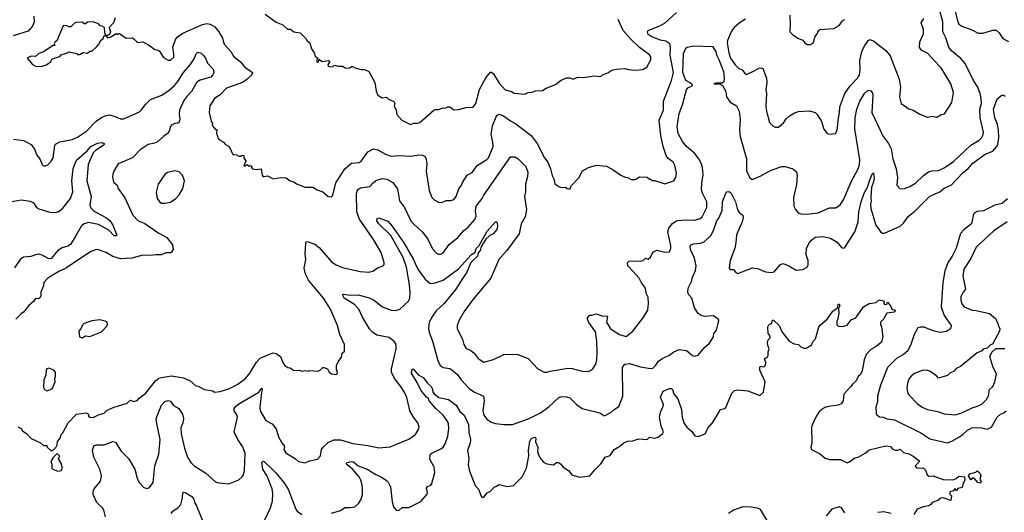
# Model space of a CAD drawing. Extents: x 1678759 to 1859541, y 384609 to 522867.
# Tile 412 of 466: x 1795620 to 1804540, y 480405 to 484864. Entities that reach past the tile are written whole.
import ezdxf

# ---------------------------------------------------------------- set-up
doc = ezdxf.new("R2010")
doc.units = 0

msp = doc.modelspace()

# ---------------------------------------------------------------- linework, layer by layer
at = {"layer": '0CON20XD'}
for points in [[(1802024.2, 484165.8), (1802055, 484118.6), (1802115, 484084), (1802136.9, 484035), (1802146.9, 483965), (1802140.4, 483865), (1802145.6, 483805.6), (1802204.4, 483605), (1802204.3, 483495), (1802233.2, 483433.2), (1802255, 483418.8), (1802265, 483420), (1802335, 483450), (1802426.4, 483503.6), (1802525, 483534), (1802555, 483534.2), (1802625, 483513.8), (1802657.3, 483487.3), (1802664, 483455), (1802657.3, 483372.7), (1802631.2, 483255), (1802633.3, 483175), (1802647.5, 483145), (1802672.5, 483115), (1802695, 483106.7), (1802745, 483104.2), (1802852.5, 483115), (1802955, 483160), (1803015, 483162), (1803052.1, 483187.9), (1803084.3, 483235), (1803152.6, 483397.4), (1803214.5, 483515), (1803226.6, 483553.4), (1803230.8, 483595), (1803187.1, 483875), (1803188.5, 483975), (1803202.3, 484055), (1803231.9, 484128.1), (1803272.2, 484195), (1803295, 484216.9), (1803315, 484225.8), (1803330.8, 484220.8), (1803345, 484200), (1803349.4, 484185), (1803339.6, 484025), (1803415.5, 483865), (1803435.4, 483815.4), (1803490.6, 483745), (1803515.4, 483695.4), (1803530.6, 483605), (1803561.1, 483515), (1803570.8, 483435), (1803566.1, 483366.1), (1803595, 483333.3), (1803635, 483336.7), (1803685, 483355.8), (1803735, 483385.7), (1803807.5, 483455), (1803854, 483486), (1803885, 483497.5), (1803945, 483499.1), (1803995.9, 483524.1), (1804078.8, 483581.2), (1804235, 483727.8), (1804310.8, 483775), (1804331.9, 483795), (1804348.9, 483825), (1804351.1, 483845), (1804320.3, 483975), (1804319.3, 484055), (1804331.8, 484105), (1804329.6, 484150.4), (1804321.8, 484195), (1804300, 484255), (1804259.6, 484315), (1804185, 484466.9), (1804145, 484512.7), (1804061.8, 484581.8), (1804036.5, 484616.5), (1804010.8, 484700.8), (1803981.5, 484755), (1803982.9, 484845), (1803954.7, 484945)], [(1804089.1, 484965), (1804116.2, 484855), (1804129.1, 484825), (1804154.2, 484804.2), (1804245, 484771.1), (1804301.9, 484741.9), (1804345, 484742.1), (1804435, 484769.1), (1804465, 484768.6), (1804492.9, 484745), (1804525.5, 484695.5), (1804578.2, 484668.2)], [(1795749.6, 484895), (1795751.2, 484845), (1795737.3, 484805), (1795698.4, 484761.6), (1795561.3, 484718.7)], [(1796485, 484880), (1796470, 484835), (1796430, 484795), (1796442.5, 484755), (1796435, 484730), (1796415, 484720), (1796400, 484720), (1796392.5, 484745), (1796390, 484795), (1796367, 484807), (1796348.3, 484808.3), (1796335, 484827.5), (1796286.4, 484846.4), (1796235, 484842.5), (1796215, 484827.5), (1796205, 484827.5), (1796185, 484842.5), (1796135, 484840), (1796117, 484833), (1796085, 484800), (1796065, 484800), (1796041.7, 484811.7), (1796015, 484810), (1795956.7, 484673.3), (1795942.5, 484665), (1795932.5, 484645), (1795940, 484630), (1795925, 484630), (1795836.1, 484573.9), (1795795, 484558.8), (1795765, 484530), (1795725, 484533.3), (1795687.5, 484515), (1795735, 484457.5), (1795763.9, 484443.9), (1795815, 484440), (1795863, 484457), (1795903, 484487), (1795915, 484510), (1795985, 484532.5), (1795995, 484547.5), (1796045, 484560), (1796065, 484572.5), (1796137, 484557), (1796145, 484550), (1796165, 484550), (1796195, 484566.7), (1796235, 484560), (1796255, 484580), (1796275, 484580), (1796319.3, 484620.7), (1796340, 484645), (1796352.5, 484675), (1796377.5, 484695), (1796385, 484720), (1796400, 484720), (1796415, 484700), (1796445, 484710), (1796495, 484740), (1796505, 484730), (1796515, 484740), (1796525, 484740), (1796585, 484697.5), (1796639.3, 484699.3), (1796655, 484692.5), (1796677, 484667), (1796695, 484657.5), (1796735, 484662.5), (1796787, 484637), (1796843.9, 484593.9), (1796875, 484587.5), (1796888.3, 484578.3), (1796921.7, 484521.7), (1796965, 484497.5), (1796985, 484497.5), (1797015.8, 484525), (1797018, 484555), (1797008, 484615), (1797031.4, 484685), (1797047.5, 484705), (1797098.7, 484741.3), (1797275, 484821.1), (1797315, 484828.5), (1797345, 484824.4), (1797389.5, 484799.5), (1797425, 484755.8), (1797458.5, 484698.5), (1797473.4, 484643.4), (1797531.9, 484575), (1797557.1, 484535), (1797621.4, 484481.4), (1797657.6, 484437.6), (1797728.8, 484385), (1797723.8, 484365), (1797677.6, 484322.4), (1797645, 484298.5), (1797606.5, 484283.5), (1797495, 484244.4), (1797435.5, 484184.5), (1797385, 484152), (1797343.8, 484085), (1797336, 484025), (1797356.1, 483946.1), (1797366.4, 483926.4), (1797363.9, 483913.9), (1797375, 483890), (1797395, 483870), (1797405, 483870), (1797402.5, 483835), (1797422.5, 483785), (1797466.4, 483756.4), (1797483.3, 483733.3), (1797516.4, 483716.4), (1797550, 483645), (1797585, 483640), (1797605, 483627.5), (1797621.7, 483628.3), (1797635, 483637.5), (1797650, 483635), (1797650, 483615), (1797667.5, 483585), (1797651.7, 483541.7), (1797665, 483540), (1797675, 483550), (1797685, 483550), (1797695, 483540), (1797720, 483540), (1797720, 483525), (1797730, 483515), (1797765, 483507.5), (1797807.5, 483515), (1797817, 483457), (1797825, 483442.5), (1797865, 483450), (1797915, 483422.5), (1797985, 483436.7), (1798035, 483433.8), (1798070, 483405), (1798105, 483397.5), (1798128.3, 483378.3), (1798205, 483347.5), (1798275, 483347.5), (1798315, 483323.8), (1798365.7, 483305.7), (1798415, 483262.5), (1798445, 483260), (1798455, 483270), (1798470, 483325), (1798483, 483387), (1798565.4, 483514.6), (1798625, 483564.3), (1798695, 483572.9), (1798715, 483584), (1798773.1, 483666.9), (1798825.8, 483694.2), (1798865, 483685.6), (1798935, 483647.1), (1798985, 483629.4), (1799054.4, 483634.4), (1799165, 483628.1), (1799235, 483641.1), (1799267.9, 483637.9), (1799293.8, 483625), (1799303, 483603), (1799309.4, 483555), (1799303.7, 483493.7), (1799328.8, 483318.8), (1799354.4, 483254.4), (1799375, 483233.8), (1799415, 483211.2), (1799445, 483208.8), (1799485, 483228), (1799525, 483226.7), (1799552.3, 483237.7), (1799575.7, 483265), (1799597.6, 483332.4), (1799621.1, 483365), (1799630.5, 483389.5), (1799673.4, 483456.6), (1799719.8, 483480.2), (1799765.4, 483544.6), (1799851.7, 483598.3), (1799867.8, 483615), (1799908.7, 483715), (1799907.3, 483755), (1799891.8, 483825), (1799904.3, 483904.3), (1799935.6, 483984.4), (1799945, 483998.8), (1799965, 484008.8), (1800004.4, 483994.4), (1800065, 483950), (1800115, 483922.2), (1800255, 483816.7), (1800308.8, 483745), (1800374.5, 483615), (1800403.8, 483573.8), (1800429.4, 483515), (1800444.5, 483454.5), (1800460, 483425), (1800469.3, 483379.3), (1800503.3, 483353.3), (1800525, 483346.7), (1800565, 483347.5), (1800575, 483337.5), (1800595, 483332.5), (1800606.7, 483333.3), (1800615, 483360), (1800686.4, 483433.6), (1800720, 483495), (1800773, 483527), (1800845, 483547.5), (1800935, 483537.5), (1800996.1, 483506.1), (1801065, 483457.5), (1801105, 483440), (1801127, 483437), (1801158.3, 483418.3), (1801195, 483417.5), (1801235, 483442.5), (1801305, 483440), (1801325, 483420), (1801335, 483420), (1801348.3, 483408.3), (1801375, 483407.5), (1801465, 483380), (1801546.7, 483405), (1801563.3, 483435), (1801571.2, 483475), (1801556.2, 483545), (1801540, 483575), (1801491.7, 483611.7), (1801476.2, 483635), (1801450.8, 483715), (1801428.5, 483815), (1801412.5, 483955), (1801453.1, 484045), (1801453.3, 484126.7), (1801525.9, 484315), (1801543, 484387), (1801514.1, 484544.1), (1801517.2, 484615), (1801510.4, 484645), (1801475, 484671.2), (1801425, 484678.5), (1801340.7, 484710.7), (1801315, 484730), (1801306.7, 484755), (1801315, 484766), (1801425, 484810.8), (1801468, 484835), (1801569.9, 484930.1)], [(1797845, 484914), (1797945, 484843.3), (1798005, 484817.5), (1798045, 484780), (1798075, 484777.5), (1798105, 484753.3), (1798160, 484745), (1798212.5, 484695), (1798223.6, 484673.6), (1798247.5, 484655), (1798265, 484600), (1798287.5, 484565), (1798297.5, 484535), (1798320, 484515), (1798310, 484495), (1798315, 484480), (1798328.3, 484481.7), (1798332.5, 484507.5), (1798356.7, 484486.7), (1798416.4, 484496.4), (1798430, 484485), (1798412.5, 484455), (1798413.3, 484445), (1798435, 484436.7), (1798455, 484440), (1798475, 484452.5), (1798505, 484442.5), (1798545, 484443.8), (1798575, 484426.7), (1798611.7, 484428.3), (1798625, 484440), (1798635, 484440), (1798655, 484427.5), (1798715, 484412.5), (1798745, 484413.3), (1798782.5, 484395), (1798836.7, 484295), (1798848.3, 484218.3), (1798865, 484180), (1798905, 484157.5), (1798941.7, 484161.7), (1798960, 484145), (1799010, 484125), (1799020, 484105), (1799013.3, 484085), (1799030, 484045), (1799037.5, 484005), (1799082.5, 483955), (1799160, 483915), (1799191.7, 483928.3), (1799223.6, 483926.4), (1799245, 483933.8), (1799372.5, 484045), (1799385, 484050), (1799415, 484050), (1799455, 484066.7), (1799475, 484062.5), (1799495, 484076.7), (1799515, 484076.7), (1799555, 484047.5), (1799595, 484050), (1799675, 484072.5), (1799725, 484070), (1799752.5, 484105), (1799785, 484233.8), (1799842.2, 484337.8), (1799885, 484388), (1799895, 484388), (1799912, 484375), (1799965, 484290), (1800019.1, 484229.1), (1800074.3, 484214.3), (1800098.8, 484198.8), (1800195, 484190), (1800225, 484206), (1800263, 484207), (1800295, 484220), (1800355, 484222.5), (1800390, 484245), (1800475, 484277.5), (1800525, 484317.5), (1800575, 484337.5), (1800605, 484336.7), (1800635, 484326.7), (1800677, 484343), (1800725, 484340), (1800825, 484357.5), (1800885, 484350), (1800900, 484365), (1800946.7, 484383.3), (1800985, 484407.5), (1801025, 484417.5), (1801103, 484423), (1801135, 484412.5), (1801195, 484406.7), (1801266.4, 484413.6), (1801302.5, 484435), (1801337.7, 484502.3), (1801338.8, 484528.8), (1801326.2, 484545), (1801233.5, 484613.5), (1801158.2, 484685), (1801086, 484765), (1801040.8, 484865)], [(1802195, 484870), (1802137, 484833), (1802092, 484795), (1802064, 484755), (1802032.9, 484675), (1802030.6, 484655), (1802045.6, 484565), (1802060.6, 484515), (1802101.4, 484455), (1802133.9, 484423.9), (1802165, 484409.4), (1802195, 484370), (1802205, 484369.2), (1802275, 484400), (1802315, 484426.2), (1802335, 484430), (1802351.7, 484421.7), (1802384.2, 484335), (1802387.5, 484295), (1802380.5, 484230.5)], [(1802380.5, 484230.5), (1802385.8, 484195), (1802380, 484085), (1802384, 484035), (1802414, 483935), (1802445, 483900), (1802465, 483890), (1802495, 483890), (1802543.3, 483935), (1802565, 483967.5), (1802593.3, 483995), (1802638.3, 484021.7), (1802676.4, 484033.6), (1802775, 484038.8), (1802825, 484023.3), (1802845, 484007.5), (1802882.7, 483942.7), (1802905, 483872.5), (1802935, 483833.8), (1802955, 483828.8), (1803010, 483835), (1803024, 483855), (1803030, 483885), (1803034.6, 483955), (1803048, 484025), (1803048.9, 484075), (1803095.3, 484194.7), (1803143.7, 484266.3), (1803210, 484335), (1803226.6, 484363.4), (1803234.6, 484415), (1803230.5, 484495), (1803239.5, 484535), (1803250.6, 484585), (1803275, 484631.2), (1803305, 484676.7), (1803325, 484686.2), (1803359.1, 484669.1), (1803465, 484585.8), (1803506.3, 484536.3), (1803588.1, 484325), (1803600.8, 484255), (1803590, 484165), (1803604.2, 484104.2), (1803675, 484056.7), (1803715, 484046.7), (1803775, 484010), (1803845, 483981.2), (1803885, 483990), (1803929.3, 483980.7), (1803965, 484003.8), (1803997.7, 484012.3), (1804063.3, 484115), (1804080, 484205), (1804056, 484285), (1804002, 484375), (1803967.4, 484427.4), (1803895.6, 484505), (1803847.4, 484557.4), (1803792, 484585), (1803771.7, 484611.7), (1803775.8, 484665), (1803806.5, 484735), (1803806.3, 484776.3), (1803786, 484835), (1803810.5, 484875)], [(1802596.7, 484905), (1802601.2, 484815), (1802596.7, 484785), (1802597.5, 484755), (1802625, 484727.5), (1802675, 484693.3), (1802715, 484680), (1802733.6, 484653.6), (1802755, 484640), (1802785, 484640), (1802810, 484655), (1802823.3, 484706.7), (1802850, 484745), (1802850, 484755), (1802870, 484775), (1802996.4, 484783.6), (1803045, 484812.5), (1803075, 484852.5), (1803095, 484867.5)], [(1795605, 481180), (1795633, 481163), (1795645, 481142.5), (1795685.9, 481115.9), (1795725, 481072.5), (1795810, 481035), (1795835, 481010), (1795865, 481010), (1795870, 480995), (1795905, 480962.5), (1795930, 480975), (1795947, 480993), (1795960, 481015), (1795962.5, 481045), (1795987.5, 481075), (1795995, 481110), (1796010, 481125), (1796060, 481215), (1796135, 481292.5), (1796226.1, 481306.1), (1796242.5, 481295), (1796242.5, 481275), (1796255, 481267.5), (1796286.1, 481263.9), (1796335, 481287.5), (1796385, 481302.5), (1796411.7, 481328.3), (1796475, 481356.7), (1796595, 481393.3), (1796625, 481420), (1796655, 481407.5), (1796685, 481417.5), (1796701.7, 481438.3), (1796762, 481485), (1796849.2, 481595), (1796881.7, 481618.3), (1796905, 481625.6), (1796995, 481639.2), (1797105, 481622.5), (1797165.7, 481595.7), (1797215, 481550), (1797235.9, 481545.9), (1797295, 481517.5), (1797370, 481505), (1797383.6, 481493.6), (1797435, 481498), (1797515, 481522.7), (1797595, 481564.5), (1797665, 481617.5), (1797705, 481664.2), (1797766.9, 481763.1), (1797798.9, 481801.1), (1797882.1, 481837.9), (1797915, 481849.2), (1797945, 481844), (1797984.1, 481814.1), (1798005, 481762.5), (1798023.3, 481735), (1798050, 481715), (1798071.7, 481711.7), (1798105, 481690), (1798155, 481693.3), (1798175, 481682.5), (1798205, 481690), (1798235, 481683.3), (1798245, 481687.5), (1798325, 481683.3), (1798346.4, 481693.6), (1798365, 481717.5), (1798375, 481717.5), (1798410, 481705), (1798422.5, 481675), (1798445, 481657.5), (1798485, 481652.5), (1798500, 481665), (1798497, 481687), (1798490, 481695), (1798490, 481735), (1798503.9, 481766.1), (1798535, 481810), (1798542.5, 481845), (1798562.5, 481865), (1798563.3, 481925), (1798521.2, 482015), (1798499.2, 482095), (1798434.4, 482245), (1798373, 482343), (1798237, 482507), (1798210, 482560), (1798197.5, 482615), (1798211.5, 482695), (1798206.9, 482745), (1798211.2, 482841.2), (1798215, 482853.3), (1798225, 482858), (1798295, 482831.4), (1798332.6, 482802.6), (1798443.6, 482673.6), (1798486.2, 482645), (1798545, 482620.6), (1798705.5, 482585.5), (1798785, 482578.1), (1798825, 482590), (1798861.7, 482618.3), (1798913, 482637), (1798921.7, 482648.3), (1798923.3, 482665), (1798895, 482756.7), (1798824.4, 482875), (1798697.3, 483057.3), (1798675.5, 483125), (1798670.4, 483285), (1798677.8, 483315), (1798689.8, 483330.2), (1798709.1, 483340.9), (1798792, 483355), (1798822.3, 483387.7), (1798845, 483408.5), (1798905, 483425.5), (1798945, 483420.6), (1799000, 483390), (1799043.2, 483333.2), (1799061.9, 483225), (1799106.9, 483165), (1799165, 483044), (1799187, 483017), (1799267.5, 482945), (1799314.4, 482885), (1799361.1, 482791.1), (1799395, 482752), (1799415, 482740.8), (1799435, 482741.4), (1799455, 482754.2), (1799511.5, 482828.5), (1799587.9, 482892.1), (1799643.7, 482956.3), (1799683.3, 482986.7), (1799744.4, 483055), (1799754.5, 483085), (1799749.1, 483135), (1799755.7, 483175), (1799810, 483245), (1799826.2, 483276.2), (1800065, 483624), (1800105, 483622.5), (1800135.5, 483605.5), (1800205.6, 483535), (1800222.5, 483485), (1800220.8, 483445), (1800201.1, 483375), (1800201.1, 483305), (1800194.5, 483265), (1800211.4, 483145), (1800199.3, 483080.7), (1800164.2, 483015), (1800143.8, 482926.2), (1800034.3, 482775), (1799959.4, 482695), (1799889.2, 482525), (1799728.6, 482335), (1799646.4, 482223.6), (1799600, 482145), (1799584.3, 482095), (1799582, 482065), (1799632.4, 481972.4), (1799644.3, 481925), (1799665, 481888.8), (1799705, 481871.8), (1799738.1, 481845), (1799775, 481796.2), (1799825, 481763.8), (1799911.7, 481788.3), (1800005, 481833.8), (1800124.1, 481835.9), (1800225, 481796.2), (1800314.1, 481704.1), (1800370, 481675), (1800395, 481674), (1800425, 481684.2), (1800585, 481711.4), (1800625, 481706.9), (1800715.9, 481684.1), (1800765, 481680), (1800785, 481686), (1800811.2, 481705), (1800838.6, 481745), (1800848.1, 481785), (1800852.2, 481855), (1800849.4, 481955), (1800835, 482037.5), (1800775, 482122.5), (1800762.5, 482155), (1800763, 482167), (1800785, 482190), (1800801.7, 482188.3), (1800845, 482202.5), (1800895, 482182.5), (1800945, 482180), (1800936.7, 482125), (1800973.3, 482065), (1801055, 482016), (1801115, 481998), (1801175.7, 482044.3), (1801274, 482175), (1801310, 482235), (1801318, 482295), (1801312.3, 482352.3), (1801295, 482390), (1801290, 482435), (1801253, 482483), (1801232.5, 482525), (1801175, 482588.6), (1801130, 482635), (1801126.1, 482663.9), (1801142.3, 482677.7), (1801195, 482682.9), (1801245, 482677.1), (1801266.7, 482685), (1801290, 482705), (1801315, 482696.7), (1801333.3, 482715), (1801355, 482760), (1801390.7, 482779.3), (1801465, 482758.8), (1801507.7, 482762.3), (1801520, 482795), (1801518.3, 482821.7), (1801493.1, 482945), (1801501.4, 482978.6), (1801535, 483018.6), (1801565, 483041.4), (1801582.6, 483047.4), (1801655, 483053.3), (1801735, 483050), (1801785, 483065.8), (1801801.7, 483078.3), (1801845, 483163.3), (1801846.3, 483216.3), (1801804.4, 483294.4), (1801797.5, 483325), (1801799.4, 483385), (1801810.9, 483459.1), (1801805.8, 483525), (1801794.1, 483565), (1801772.7, 483605), (1801733.1, 483655), (1801662.2, 483715), (1801625, 483761.1), (1801584.6, 483835), (1801575.5, 483895), (1801593.1, 484015), (1801625.5, 484095), (1801660.7, 484229.3), (1801673.7, 484246.4), (1801712.5, 484265), (1801713.8, 484275), (1801695, 484293.8), (1801653.7, 484313.7), (1801627.1, 484385), (1801632.8, 484557.2), (1801655, 484606.2), (1801666.2, 484616.2), (1801725, 484626.7), (1801895, 484622.5), (1801925, 484577.1), (1801932.2, 484545), (1801954, 484505), (1801995.5, 484395.5), (1802003.2, 484335), (1801997.8, 484302.2), (1801985, 484289.6), (1801925, 484290), (1801909.2, 484285), (1801965, 484281.9), (1801987.6, 484267.6), (1802015.6, 484215), (1802024.2, 484165.8)], [(1795563.4, 483783.4), (1795655, 483771.1), (1795723.7, 483733.7), (1795753.4, 483693.4), (1795775, 483637.5), (1795803.3, 483605), (1795823, 483553), (1795835, 483540), (1795855, 483540), (1795875, 483550), (1795906.1, 483583.9), (1795922.5, 483615), (1795938.8, 483725), (1795945, 483736.2), (1795982.7, 483757.3), (1796095, 483778.6), (1796145, 483800), (1796225, 483854.4), (1796313.1, 483945), (1796360.8, 483979.2), (1796395, 483995.5), (1796435, 484001.8), (1796485, 483988.9), (1796535, 483965.6), (1796565, 483965.7), (1796705, 484029.4), (1796725, 484048.6), (1796755.5, 484095), (1796805, 484140.9), (1796907.4, 484182.6), (1796975, 484227.1), (1797021.8, 484268.2), (1797053.8, 484305), (1797105, 484385.6), (1797165, 484454.4), (1797200.4, 484509.6), (1797219.4, 484555), (1797235, 484570.8), (1797265, 484560.8), (1797283.4, 484543.4), (1797302.9, 484515), (1797320.2, 484470.2), (1797372, 484415), (1797379.2, 484385), (1797370.8, 484365), (1797352, 484345), (1797253.9, 484316.1), (1797225, 484298.6), (1797175.6, 484215), (1797135, 484169.4), (1797106.6, 484133.4), (1797068.6, 484045), (1797064.2, 484005), (1797070.8, 483965), (1797063.9, 483936.1), (1797053.3, 483926.7), (1797025, 483923.8), (1796995, 483910), (1796984.2, 483895.8), (1796978.8, 483865), (1796964.3, 483835.7), (1796925, 483811.4), (1796870, 483760), (1796842.6, 483747.4), (1796785, 483735.6), (1796712.5, 483685), (1796641.2, 483615), (1796510.9, 483559.1), (1796475, 483500), (1796464.2, 483465), (1796461.7, 483441.7), (1796470, 483395), (1796502.5, 483365), (1796511.2, 483335), (1796571.3, 483251.3), (1796643.9, 483093.9), (1796695, 483042.9), (1796755, 483018.2), (1796881.2, 482931.2), (1796953.4, 482893.4), (1797004.3, 482825), (1797010, 482785), (1796995, 482760), (1796985, 482754.4), (1796945, 482753.3), (1796905, 482735.5), (1796853.6, 482736.4), (1796805, 482728.9), (1796735, 482734.3), (1796635, 482705.7), (1796535, 482699.2), (1796465, 482720), (1796405, 482757.5), (1796335, 482781.2), (1796315, 482783.3), (1796265, 482766.2), (1796045, 482619.2), (1795973.8, 482585), (1795875, 482523.3), (1795840, 482485), (1795837.5, 482455), (1795813, 482397), (1795812.5, 482365), (1795805, 482350), (1795791.7, 482338.3), (1795765, 482340), (1795745.9, 482314.1), (1795702.3, 482277.7), (1795654.2, 482215.8), (1795635, 482202.5), (1795585, 482152.5)], [(1796397.8, 480365), (1796383.1, 480425), (1796370.8, 480445), (1796319.1, 480495), (1796284.5, 480565.5), (1796285.3, 480594.7), (1796293.7, 480616.4), (1796353, 480687), (1796360, 480735), (1796346.7, 480795), (1796291.1, 480905), (1796280.9, 480965), (1796293.1, 481006.9), (1796314.3, 481015.7), (1796385, 481015.6), (1796465, 481047.5), (1796489.3, 481039.3), (1796538.8, 480958.8), (1796605, 480890.8), (1796664, 480795), (1796684.6, 480714.6), (1796703.7, 480673.7), (1796745, 480630), (1796775, 480621.2), (1796795, 480630), (1796830, 480675), (1796845.5, 480825), (1796879.8, 480930.2), (1796893.4, 481065), (1796858.8, 481225), (1796857.9, 481255), (1796905, 481374.2), (1796935, 481409.4), (1796965, 481418.1), (1796985, 481410), (1797015, 481372), (1797060.8, 481345), (1797095, 481293.8), (1797103.3, 481255), (1797097.1, 481215), (1797080.9, 481169.1), (1797082.7, 481115), (1797112.5, 480985), (1797140.6, 480905), (1797170, 480855), (1797201.2, 480825), (1797259.7, 480789.7), (1797303, 480763), (1797395, 480681.2), (1797425, 480671.2), (1797516.1, 480663.9), (1797605, 480700), (1797636.7, 480725), (1797648, 480745), (1797656.8, 480783.2), (1797661.4, 480941.4), (1797639.5, 480999.5), (1797596.2, 481065), (1797563.9, 481135), (1797593.3, 481265), (1797587.2, 481287.2), (1797563.6, 481325), (1797562.5, 481345), (1797570.8, 481359.2), (1797605, 481387.5), (1797787.3, 481492.7), (1797815, 481530), (1797818, 481515), (1797809.3, 481490.7), (1797796.8, 481356.8), (1797800, 481325), (1797849.2, 481235), (1797906.2, 481205), (1797945, 481161.2), (1797965, 481088.8), (1797993.5, 481035), (1798020, 481005), (1798014.2, 480975), (1798030, 480945), (1798119.7, 480889.7), (1798145, 480864.2), (1798205, 480854.2), (1798245, 480871.2), (1798316.7, 480885), (1798345, 480916.7), (1798354.1, 480974.1), (1798368.9, 480995), (1798413.3, 481036.7), (1798465, 481060), (1798525, 481061.8), (1798637, 481027), (1798775, 481011.1), (1798875, 480987.5), (1798975, 480998.8), (1799145, 481066.2), (1799205, 481110), (1799233.3, 481155), (1799238.8, 481175), (1799226.2, 481215), (1799186.8, 481266.8), (1799153.6, 481323.6), (1799147.1, 481352.9), (1799127.3, 481445), (1799111.5, 481481.5), (1799074.4, 481545), (1799017.1, 481617.1), (1798988.5, 481675), (1798989.5, 481705), (1799031.5, 481885), (1799032.2, 481915), (1799024.3, 481935), (1799011.8, 481951.8), (1798966.7, 481986.7), (1798855, 482007.5), (1798815, 482036.2), (1798789.3, 482065), (1798725, 482171.4), (1798692.2, 482245), (1798653.1, 482285), (1798560.8, 482345), (1798543.3, 482375), (1798555, 482381.2), (1798615, 482372.2), (1798685, 482374.6), (1798785, 482348.1), (1798825, 482328.1), (1798906.2, 482266.2), (1798985, 482233.6), (1799025, 482231.8), (1799065, 482244.5), (1799143.5, 482316.5), (1799155.4, 482345), (1799158, 482395), (1799152.7, 482465), (1799123.1, 482625), (1799095, 482713.1), (1798982.2, 482912.2), (1798872.7, 483015), (1798856, 483045), (1798857.5, 483065), (1798875, 483070), (1798955, 483040), (1798995, 482995.8), (1799101.2, 482845), (1799188.8, 482695), (1799205, 482651.2), (1799227.3, 482605), (1799265, 482551.4), (1799294.7, 482514.7), (1799335, 482478.9), (1799365, 482475.5), (1799455, 482506.4), (1799595, 482608.1), (1799712.4, 482737.6), (1799743.1, 482756.9), (1799757.9, 482795), (1799781.1, 482818.9), (1799855, 482950.8), (1799935, 483036.2), (1799946.7, 483025), (1799950, 482995), (1799942.5, 482965), (1799910, 482925), (1799878.6, 482911.4), (1799842.4, 482877.6), (1799799.4, 482810.6), (1799791.1, 482775), (1799773.8, 482755), (1799768.2, 482725), (1799707.9, 482665), (1799670.5, 482579.5), (1799634.6, 482525), (1799570, 482425), (1799465, 482294.3), (1799392.3, 482227.7), (1799359.1, 482180.9), (1799329.4, 482125), (1799324.4, 482065), (1799330, 482035), (1799359.4, 481955), (1799407.9, 481777.9), (1799428.6, 481735), (1799455, 481716.7), (1799515.6, 481705.6), (1799535, 481696), (1799585, 481653.8), (1799618.6, 481605), (1799695, 481521.9), (1799745, 481488.6), (1799792.6, 481472.6), (1799822, 481455), (1799828.1, 481415), (1799817, 481327), (1799825.8, 481285), (1799855, 481244), (1799895, 481220), (1799932, 481208), (1800005, 481199.2), (1800085, 481198.6), (1800235, 481254.4), (1800339.2, 481305), (1800415, 481359.4), (1800504.6, 481445.4), (1800532.7, 481452.7), (1800575, 481451.4), (1800605, 481440.8), (1800665, 481382), (1800715.7, 481345.7), (1800875, 481306.2), (1800911.7, 481281.7), (1800925, 481280), (1800975, 481308), (1801005, 481336.2), (1801047, 481363), (1801084.2, 481455), (1801081.9, 481715), (1801095, 481741.2), (1801105, 481747.5), (1801145, 481750.8), (1801245, 481722.2), (1801335, 481705.8), (1801355, 481710.8), (1801381.5, 481738.5), (1801407.4, 481772.6), (1801445, 481801.9), (1801501.2, 481825), (1801545, 481859.2), (1801595, 481878.6), (1801660.3, 481870.3), (1801715, 481824), (1801735, 481820), (1801765, 481826.7), (1801825, 481896.7), (1801870, 481935), (1801905.8, 481994.2), (1801908.8, 482025), (1801933.8, 482055), (1801948.8, 482115), (1801952.5, 482145), (1801947.5, 482155), (1801905, 482183.3), (1801825, 482178), (1801795, 482185.8), (1801765.4, 482205.4), (1801734.4, 482255), (1801708.6, 482345), (1801681.4, 482375), (1801673.3, 482395), (1801675.8, 482435), (1801705, 482493.8), (1801714.6, 482535), (1801741.1, 482595), (1801749.1, 482635), (1801732.9, 482705), (1801696.2, 482785), (1801695, 482812.5), (1801701.2, 482825), (1801725, 482835.8), (1801790.9, 482840.9), (1801823.1, 482856.9), (1801882.7, 482915), (1801909.6, 482965), (1801936.5, 483043.5), (1801953.3, 483066.7), (1801983.5, 483136.5), (1801988.2, 483215), (1802016.4, 483295), (1802025, 483306.6), (1802048.1, 483308.1), (1802065, 483292.9), (1802103.5, 483215), (1802121.7, 483141.7), (1802138.1, 483118.1), (1802170, 483095), (1802174, 483075), (1802164, 483035), (1802113, 482917), (1802108.2, 482845), (1802097.8, 482795), (1802055, 482683.3), (1802047.5, 482615), (1802055, 482604.2), (1802085, 482602.5), (1802106.3, 482576.3), (1802125, 482567.1), (1802258.3, 482618.3), (1802305, 482613.1), (1802375, 482582.5), (1802435, 482577.1), (1802455, 482582), (1802512.4, 482647.6), (1802535, 482657.1), (1802587.7, 482637.7), (1802655, 482596.7), (1802715, 482603.3), (1802755, 482623.3), (1802763.3, 482645), (1802763.3, 482685), (1802744.3, 482735), (1802746.7, 482795), (1802781.3, 482858.7), (1802825, 482894.5), (1802895, 482902.2), (1802965, 482887.8), (1803025, 482850.6), (1803065, 482800.8), (1803084.1, 482795.9), (1803095, 482801.2), (1803186.9, 482945), (1803216, 483034), (1803221.9, 483125), (1803243.9, 483215), (1803271.1, 483295), (1803300.8, 483349.2), (1803320, 483415), (1803345, 483471.2), (1803355, 483476.7), (1803359.3, 483430.7), (1803355, 483396.7), (1803337.3, 483345), (1803329.6, 483255), (1803332.9, 483217.1), (1803326.4, 483193.6), (1803330.9, 483155), (1803376.7, 483005), (1803420.3, 482940.3), (1803435, 482931.2), (1803455, 482932.5), (1803595, 482994.3), (1803625, 483022.9), (1803672.9, 483085), (1803728.5, 483131.5), (1803865, 483267.1), (1803955, 483306.5), (1803995, 483338.1), (1804060.5, 483369.5), (1804161.4, 483475), (1804213.1, 483516.9), (1804253.2, 483566.8), (1804365, 483648.2), (1804435.6, 483675), (1804471.3, 483715), (1804481.5, 483738.5), (1804490.2, 483795), (1804487.2, 483865), (1804476.9, 483916.9), (1804453.5, 483975), (1804443.2, 484055), (1804475, 484148.8), (1804518.3, 484181.7), (1804535, 484182.5), (1804547.6, 484167.6)], [(1795534.3, 483214.3), (1795635, 483233.6), (1795715, 483222.2), (1795745, 483205.7), (1795772, 483165), (1795792.4, 483152.4), (1795891.9, 483121.9), (1795945, 483119.5), (1795975, 483128.6), (1796012.6, 483157.4), (1796081.9, 483245), (1796100.9, 483305), (1796094.1, 483405), (1796105, 483516), (1796135, 483592), (1796231.7, 483678.3), (1796264.5, 483715), (1796325, 483746.7), (1796364.1, 483754.1), (1796386.2, 483745), (1796386, 483735), (1796376, 483725), (1796308.3, 483681.7), (1796285, 483658), (1796240, 483555), (1796227.9, 483405), (1796268.9, 483265), (1796255.6, 483185), (1796265, 483160), (1796290, 483135), (1796400, 483075), (1796436.7, 483046.7), (1796464.4, 483005), (1796500, 482915), (1796495, 482907.5), (1796475, 482908.8), (1796429.1, 482959.1), (1796335, 483009.6), (1796243, 483027), (1796205, 483016.5), (1796180.2, 482999.8), (1796121.8, 482898.2), (1796080.5, 482829.5), (1796055.6, 482814.4), (1796005, 482798.9), (1795964.8, 482775.2), (1795905, 482702.9), (1795885, 482699.3), (1795825, 482733.8), (1795795, 482740.7), (1795765, 482737.3), (1795720.6, 482719.4), (1795655, 482713.6), (1795625, 482694.4), (1795572.3, 482617.7)], [(1796935, 483204), (1796985, 483214), (1797035.6, 483244.4), (1797065, 483280), (1797098, 483335), (1797112, 483405), (1797095.7, 483455.7), (1797065, 483488), (1797025, 483496.2), (1796958.8, 483481.2), (1796935.9, 483464.1), (1796876, 483375), (1796857.7, 483302.3), (1796865.9, 483245.9), (1796891.3, 483211.3), (1796906, 483204), (1796935, 483204)], [(1804568.3, 483241.7), (1804519.6, 483200.4), (1804454, 483186), (1804350, 483135), (1804295, 483128.1), (1804267.2, 483112.8), (1804257.2, 483092.8), (1804241.5, 483015), (1804175, 482964.6), (1804142.3, 482927.7), (1804103.8, 482795), (1804067.9, 482725), (1804030.1, 482669.9), (1804000.6, 482590.6), (1803981.8, 482485), (1803966.2, 482265), (1803996, 482186), (1804056.9, 482095), (1804051.9, 482065), (1804017.3, 482042.7), (1803955, 482034), (1803895, 482048.4), (1803815, 482081.8), (1803777.6, 482082.4), (1803755, 482073.8), (1803724.5, 482015), (1803692.7, 481925), (1803665, 481867.1), (1803627.1, 481835), (1803563, 481797), (1803481.9, 481715), (1803416.9, 481555), (1803391.9, 481455), (1803390, 481405), (1803377, 481357), (1803380, 481295), (1803409.3, 481269.3), (1803445, 481265.8), (1803475, 481251.2), (1803545, 481242.9), (1803564.5, 481234.5), (1803785, 481123.1), (1803865, 481068.9), (1804025, 481034.4), (1804065, 481048.8), (1804135, 481088.9), (1804168.3, 481111.7), (1804205, 481148.9), (1804245, 481170), (1804325, 481172.9), (1804385, 481157.5), (1804422.5, 481175), (1804475, 481265.8), (1804506.2, 481295), (1804535, 481307.1), (1804555, 481324.2)], [(1804564.6, 483035.4), (1804445, 482953.8), (1804285, 482806.7), (1804237.9, 482702.1), (1804174.5, 482605.5), (1804164.5, 482544.5), (1804188.5, 482425), (1804160.4, 482389.6), (1804146.2, 482355), (1804145.5, 482325.5), (1804157.5, 482285), (1804175, 482264.3), (1804247.5, 482235), (1804285, 482232.5), (1804405, 482203.3), (1804460, 482160), (1804482.5, 482115), (1804487, 482093), (1804500, 482065), (1804497.5, 482045), (1804433, 481927), (1804415, 481920), (1804385, 481892.5), (1804348.3, 481881.7), (1804335, 481867.5), (1804295, 481847.5), (1804143.3, 481725), (1804105, 481706.7), (1804085.8, 481684.2), (1804045, 481663.3), (1804025, 481642.5), (1803945, 481620), (1803923.6, 481643.6), (1803861.7, 481681.7), (1803835, 481690.8), (1803795, 481688.1), (1803725, 481661.4), (1803699.8, 481640.2), (1803679.2, 481615), (1803662.9, 481575), (1803657.5, 481525), (1803665.8, 481485), (1803677.5, 481465), (1803749.7, 481389.7), (1803795, 481357.5), (1803842.5, 481335), (1803935, 481317.5), (1803995, 481298), (1804093, 481287), (1804155, 481304.4), (1804248.7, 481351.3), (1804295.6, 481365.6), (1804336.4, 481383.6), (1804378.5, 481425), (1804398, 481465), (1804403.6, 481515), (1804434.3, 481545), (1804454.4, 481585), (1804467.5, 481655), (1804434.5, 481724.5), (1804410, 481815), (1804427.5, 481855), (1804461.7, 481888.3), (1804545, 481888.8)], [(1798445, 480397.5), (1798525, 480422.5), (1798565, 480450), (1798615, 480447.5), (1798655, 480453.3), (1798691.7, 480488.3), (1798715, 480523.3), (1798725.7, 480565), (1798726.8, 480613.2), (1798723.3, 480655), (1798710.6, 480695), (1798694.4, 480725), (1798635.3, 480795.3), (1798585.8, 480835), (1798579.2, 480845), (1798583.2, 480856.8), (1798625, 480864.5), (1798645, 480861.5), (1798685, 480825.6), (1798768, 480795), (1798845, 480747.8), (1798896.2, 480726.2), (1798942.9, 480692.9), (1798957.4, 480677.4), (1798979.4, 480635), (1798995, 480500), (1799007.5, 480455), (1799030, 480425), (1799055, 480422.5), (1799085, 480447.5), (1799145, 480447.5), (1799255, 480503.3), (1799310.3, 480569.7), (1799314.2, 480585), (1799304.2, 480625), (1799315, 480638.6), (1799345, 480651.4), (1799354.3, 480665), (1799380.5, 480765), (1799375.6, 480815), (1799335.3, 480885.3), (1799337.5, 480922.5), (1799355, 480941.2), (1799435, 480978.5), (1799455, 480994.4), (1799474.6, 481025), (1799498.8, 481095), (1799507.1, 481165), (1799505.5, 481205), (1799497.5, 481225), (1799455.6, 481285), (1799391.4, 481345), (1799329.2, 481415), (1799322.5, 481435), (1799305, 481448.8), (1799255, 481512), (1799219.6, 481579.6), (1799169.2, 481665), (1799175, 481697.5), (1799185, 481703.3), (1799230.9, 481650.9), (1799275, 481624.4), (1799314.7, 481574.7), (1799347.5, 481545), (1799358.2, 481525), (1799363.5, 481495), (1799375, 481477.5), (1799415.7, 481445.7), (1799506, 481425), (1799575, 481374.2), (1799606.6, 481316.6), (1799645.6, 481285), (1799685, 481201.2), (1799688.9, 481128.9), (1799704.7, 481065), (1799701.4, 481035), (1799676.7, 480965), (1799687.8, 480895), (1799684.4, 480835), (1799695, 480777.5), (1799745, 480647.5), (1799776.7, 480615), (1799801.7, 480551.7), (1799815, 480540), (1799825, 480542.5), (1799855, 480580), (1799885, 480597.5), (1799917.7, 480632.3), (1799938.1, 480641.9), (1799965, 480656), (1800035, 480638), (1800095, 480648.8), (1800172.4, 480727.6), (1800210, 480805), (1800232.2, 480915), (1800228.3, 480968.3), (1800241.1, 481045), (1800255, 481071.4), (1800275, 481082.9), (1800285.7, 481085.7), (1800296, 481076), (1800293.9, 481043.9), (1800312.9, 480995), (1800310.8, 480955), (1800315.8, 480935), (1800335.6, 480895.6), (1800365, 480858.8), (1800395, 480844), (1800455, 480834), (1800482.5, 480857.5), (1800502.5, 480855), (1800518.8, 480845), (1800545, 480812.5), (1800592.5, 480785), (1800622.5, 480745), (1800692.3, 480722.3), (1800786.1, 480733.9), (1800828.9, 480791.1), (1800885, 480842.5), (1800925, 480905.7), (1800970.3, 480919.7), (1801004.3, 480975), (1801035, 480992.2), (1801055, 481001.4), (1801094.3, 481035), (1801125, 481049.6), (1801175, 481052.9), (1801225, 481070), (1801305, 481063.3), (1801325, 481086.7), (1801375, 481076.2), (1801402.5, 481085), (1801443.3, 481115), (1801451.2, 481135), (1801430.8, 481185), (1801415.8, 481265), (1801425, 481312.5), (1801450.8, 481365), (1801452.3, 481382.3), (1801426.4, 481446.4), (1801448.3, 481501.7), (1801507.5, 481525), (1801525, 481526), (1801535, 481516.7), (1801547.1, 481477.1), (1801581.7, 481431.7), (1801615.6, 481335), (1801622.7, 481267.3), (1801637.5, 481215), (1801662.5, 481175), (1801705, 481140), (1801735, 481096.2), (1801765, 481090), (1801830, 481115), (1801855, 481167.5), (1801896.7, 481215), (1801956.7, 481315), (1801965, 481336.7), (1802005, 481343.8), (1802016.2, 481355), (1802072.5, 481485), (1802095, 481507.8), (1802125, 481512.5), (1802215.5, 481505.5), (1802325, 481463.3), (1802358.3, 481491.7), (1802374, 481585), (1802325, 481692.5), (1802324.1, 481715.9), (1802335, 481727.5), (1802355, 481721.2), (1802365.9, 481724.1), (1802380, 481745), (1802380, 481765), (1802367.5, 481795), (1802395, 481812.5), (1802400, 481825), (1802401.2, 481858.8), (1802410, 481885), (1802396.2, 481915), (1802394.1, 481945.9), (1802400, 481965), (1802420, 481985), (1802416.7, 482006.7), (1802400, 482025), (1802397.5, 482085), (1802407, 482103), (1802430, 482115), (1802440, 482145), (1802450, 482145), (1802500, 482095), (1802528.8, 482035), (1802590, 481955), (1802635, 481931.2), (1802675, 481923.3), (1802695, 481903.3), (1802725, 481890), (1802745, 481892.5), (1802795, 481922.5), (1802802.5, 481945), (1802830, 481975), (1802858.3, 482081.7), (1802875, 482103.3), (1802934, 482155), (1802985, 482226.2), (1803030, 482255), (1803033.8, 482285), (1803045, 482293.3), (1803051.2, 482275), (1803037, 482253), (1803040.7, 482209.3), (1803033, 482157), (1803023.6, 482133.6), (1803023.6, 482103.6), (1803035, 482090), (1803075, 482087.5), (1803115, 482100), (1803152.7, 482147.3), (1803195.8, 482164.2), (1803265, 482266.2), (1803314.2, 482295.8), (1803380, 482305), (1803405, 482327.5), (1803445, 482320), (1803450, 482315), (1803447.5, 482295), (1803455, 482287.5), (1803475, 482290), (1803481.7, 482308.3), (1803488.3, 482308.3), (1803490, 482295), (1803510, 482275), (1803520, 482245), (1803550, 482235), (1803550, 482225), (1803541.7, 482218.3), (1803475, 482207.5), (1803446.1, 482153.9), (1803416.7, 482125), (1803416.7, 482105), (1803428, 482085), (1803438.8, 481995), (1803426.2, 481943.8), (1803380, 481905), (1803330.9, 481879.1), (1803288.8, 481835), (1803269.2, 481785), (1803253.1, 481685), (1803236.3, 481653.7), (1803216.8, 481633.2), (1803198.6, 481595), (1803164.3, 481565.7), (1803152.9, 481547.1), (1803086, 481475), (1803079.2, 481415), (1803063, 481387), (1803035, 481374.2), (1802945.7, 481364.3), (1802915, 481354.2), (1802870, 481325), (1802843.8, 481286.2), (1802810, 481225), (1802794.4, 481175), (1802796.9, 481035), (1802786.2, 480995), (1802792.5, 480975), (1802865, 480938.6), (1802916.7, 480895), (1802955, 480882.5), (1803055, 480881.9), (1803115, 480852), (1803138.7, 480861.3), (1803185, 480897.1), (1803215, 480905.8), (1803278.9, 480941.1), (1803315, 480970), (1803465, 481008.1), (1803509.5, 480999.5), (1803526.4, 480976.4), (1803555, 480966.7), (1803575, 480966.7), (1803595, 480976.2), (1803626, 480946), (1803675, 480933.3), (1803714.1, 480914.1), (1803766.7, 480875), (1803770, 480865), (1803732.5, 480825), (1803740.7, 480810.7), (1803755, 480803.8), (1803805, 480807.5), (1803825, 480787.5), (1803840, 480745), (1803855, 480733.3), (1803895, 480734.2), (1803985, 480700.8), (1804075, 480699.2), (1804105, 480712), (1804128.3, 480731.7), (1804180, 480725), (1804181.2, 480698.8), (1804163, 480657), (1804159.3, 480630.7), (1804120, 480620), (1804105, 480600), (1804095, 480620), (1804075, 480600), (1804045, 480590), (1804045, 480570), (1804060, 480555), (1804056.7, 480513.3), (1803985, 480536), (1803965, 480533.8), (1803937.1, 480512.9), (1803886.4, 480493.6), (1803873.3, 480475), (1803855.8, 480464.2), (1803805, 480455.8), (1803750, 480435), (1803719.2, 480385)], [(1796185, 481983.3), (1796215, 482002.5), (1796255, 481996.7), (1796360.7, 482039.3), (1796410.7, 482089.3), (1796416.7, 482105), (1796412.5, 482125), (1796395, 482136.2), (1796345, 482146.2), (1796275, 482138.8), (1796205, 482113.3), (1796185, 482097.5), (1796173.6, 482066.4), (1796157.5, 482045), (1796163.3, 481995), (1796185, 481983.3)], [(1795865, 481503.8), (1795915, 481524), (1795942.5, 481585), (1795938.6, 481615), (1795945.6, 481635), (1795943.8, 481675), (1795930.8, 481690.8), (1795885, 481711.2), (1795867.5, 481705), (1795861.2, 481695), (1795856.1, 481646.1), (1795839.2, 481605), (1795836.7, 481535), (1795845, 481517.5), (1795865, 481503.8)], [(1795965, 480777.5), (1795995, 480782.5), (1796006.7, 480805), (1795995, 480850), (1795970, 480895), (1795980, 480905), (1795980, 480915), (1795965, 480930), (1795955, 480930), (1795925, 480902.5), (1795902.5, 480865), (1795911.7, 480841.7), (1795912.5, 480805), (1795920, 480795), (1795965, 480777.5)], [(1797833.6, 480326.4), (1797893.1, 480445), (1797910.5, 480505), (1797914.5, 480574.5), (1797908.3, 480618.3), (1797861.9, 480731.9), (1797823.2, 480795), (1797815, 480856.2), (1797825, 480867.5), (1797835, 480865.8), (1797937.8, 480765), (1798013.3, 480675), (1798051.1, 480615), (1798120.8, 480435), (1798133.8, 480415), (1798175, 480386.2)], [(1804325, 480670), (1804300, 480675), (1804265, 480717.5), (1804250, 480715), (1804235, 480700), (1804216.7, 480735), (1804226.1, 480753.9), (1804281.7, 480768.3), (1804295, 480780), (1804305, 480772.5), (1804320, 480755), (1804326.2, 480735), (1804320, 480715), (1804320, 480695), (1804330, 480685), (1804325, 480670)], [(1796992.9, 480395), (1797008, 480415), (1797055, 480449.2), (1797079.2, 480475), (1797096, 480535), (1797097, 480583), (1797105, 480586.7), (1797125, 480580), (1797179.5, 480549.5), (1797197.5, 480525), (1797204, 480495), (1797223, 480463), (1797283.1, 480315)], [(1802410.8, 480300.8), (1802330.7, 480430.7), (1802305, 480442.2), (1802245, 480452.9), (1802172.5, 480455), (1802085, 480425.4), (1802040.6, 480395)], [(1803095, 480399.5), (1803065.4, 480445.4), (1803045, 480454.4), (1802976, 480435), (1802925, 480373.3)], [(1803515, 480393.3), (1803445, 480409.2), (1803425, 480407.8), (1803395, 480402.2)]]:
    msp.add_lwpolyline(points, dxfattribs=at)

doc.saveas('drawing.dxf')
